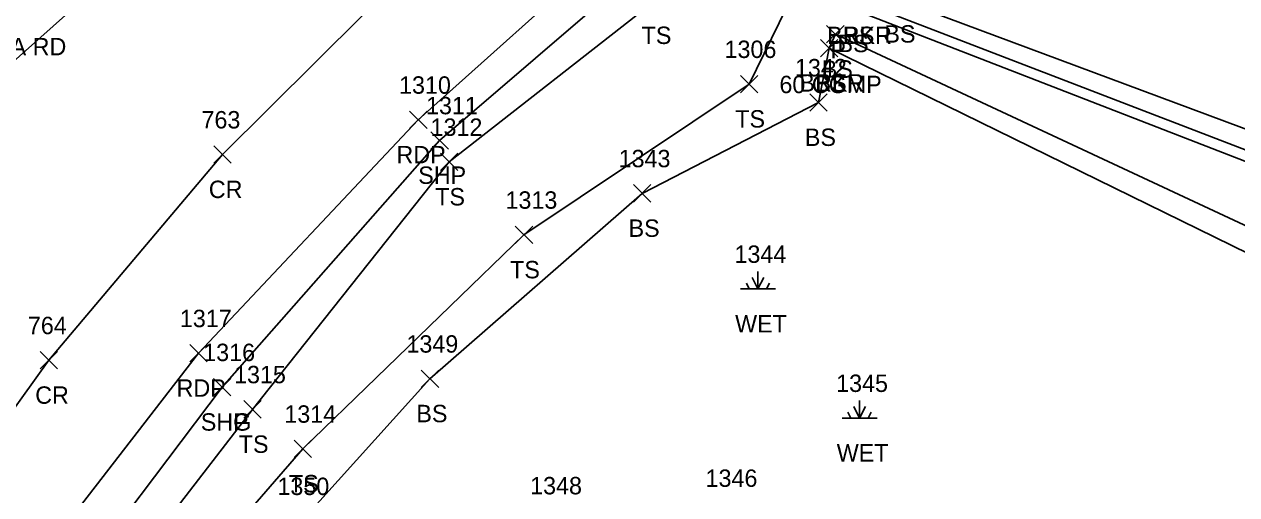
# Model space of a CAD drawing. Extents: x 1678863 to 1683592, y 407783 to 418211.
# Drawn here: x 1681370 to 1681509.2, y 417600 to 417654.1 of the extents above; entities that cross this region are included whole.
import ezdxf

# ---------------------------------------------------------------- set-up
doc = ezdxf.new("R2010")
doc.units = 0
for name, color, linetype in [('D_A', 7, 'Continuous'), ('D_C', 7, 'Continuous'), ('L_A', 7, 'Continuous'), ('L_I', 7, 'Continuous'), ('L_TIC', 7, 'Continuous'), ('LAWE', 7, 'Continuous'), ('LELB', 7, 'Continuous'), ('LWET', 7, 'Continuous'), ('P_A', 7, 'Continuous'), ('P_I', 7, 'Continuous'), ('P_TIC', 7, 'Continuous'), ('PET', 7, 'Continuous'), ('PRC', 7, 'Continuous'), ('PSP', 7, 'Continuous'), ('PSU', 7, 'Continuous'), ('S_C', 7, 'Continuous')]:
    doc.layers.add(name, color=color, linetype=linetype)

msp = doc.modelspace()

# ---------------------------------------------------------------- linework, layer by layer
at = {"layer": 'L_TIC'}
for points in [[(1681462.15, 417651.96), (1681464.15, 417653.96)], [(1681464.15, 417651.96), (1681462.15, 417653.96)], [(1681461.43, 417650.37), (1681463.43, 417652.37)], [(1681463.43, 417650.37), (1681461.43, 417652.37)], [(1681461.43, 417650.37), (1681463.43, 417652.37)], [(1681463.43, 417650.37), (1681461.43, 417652.37)], [(1681452.25, 417646.23), (1681454.25, 417648.23)], [(1681454.25, 417646.23), (1681452.25, 417648.23)], [(1681460.2, 417644.12), (1681462.2, 417646.12)], [(1681462.2, 417644.12), (1681460.2, 417646.12)], [(1681417.8, 417637.28), (1681419.8, 417639.28)], [(1681419.8, 417637.28), (1681417.8, 417639.28)], [(1681439.97, 417633.67), (1681441.97, 417635.67)], [(1681441.97, 417633.67), (1681439.97, 417635.67)], [(1681426.4, 417628.9), (1681428.4, 417630.9)], [(1681428.4, 417628.9), (1681426.4, 417630.9)], [(1681415.61, 417612.36), (1681417.61, 417614.36)], [(1681417.61, 417612.36), (1681415.61, 417614.36)], [(1681395.25, 417608.84), (1681397.25, 417610.84)], [(1681397.25, 417608.84), (1681395.25, 417610.84)], [(1681401.01, 417604.3), (1681403.01, 417606.3)], [(1681403.01, 417604.3), (1681401.01, 417606.3)]]:
    msp.add_lwpolyline(points, dxfattribs=at)
at = {"layer": 'LAWE'}
for points in [[(1681465.62, 417656.83), (1681522.57, 417634.93)], [(1681512.5, 417626.79), (1681462.43, 417651.37)]]:
    msp.add_lwpolyline(points, dxfattribs=at)
at = {"layer": 'LELB'}
for points in [[(1681796.83, 417719.62), (1681771.96, 417731.49), (1681738.51, 417735.4), (1681716.37, 417737.97), (1681689.69, 417738.1), (1681670.92, 417739.45), (1681641.28, 417738.27), (1681615.34, 417736.3), (1681587.6, 417729.49), (1681573.06, 417726.31), (1681546.23, 417716.69), (1681516.15, 417705.35), (1681498.61, 417696.44), (1681487.93, 417690.6), (1681468.95, 417668.73), (1681466.95, 417659.53), (1681465.62, 417656.83), (1681464.96, 417655.9), (1681522.1, 417633.75)], [(1681498.61, 417696.44), (1681488.49, 417689.59), (1681470.5, 417667.93), (1681470.34, 417657), (1681526.43, 417636.05)], [(1681470.09, 417678.47), (1681464.4, 417670.04), (1681442.5, 417656.84), (1681418.8, 417638.28), (1681396.25, 417609.84), (1681377.64, 417585.67), (1681362.85, 417559.02), (1681354.87, 417537.53), (1681350.31, 417518.5), (1681333.78, 417479.58), (1681327.15, 417445.09), (1681330.3, 417432.34), (1681342.9, 417438.3)], [(1681464.4, 417670.04), (1681453.25, 417647.23), (1681427.4, 417629.9), (1681402.01, 417605.3), (1681382.27, 417582.49), (1681366.31, 417557.24), (1681358.18, 417536.2), (1681350.31, 417518.5)], [(1681514.14, 417629.13), (1681463.15, 417652.96), (1681462.43, 417651.37), (1681461.2, 417645.12), (1681440.97, 417634.67), (1681416.61, 417613.36), (1681401.88, 417596.99), (1681391.04, 417583.9), (1681379.09, 417569.9), (1681365.42, 417533.88), (1681357.51, 417515.13), (1681342.6, 417475.25), (1681334.7, 417445.19), (1681340.6, 417441.44)]]:
    msp.add_lwpolyline(points, dxfattribs=at)
at = {"layer": 'LWET'}
for p, q in [((1681454.26, 417623.68), (1681453.6, 417625.01)), ((1681454.26, 417623.68), (1681454.26, 417625.68)), ((1681454.26, 417623.68), (1681454.93, 417625.01)), ((1681456.26, 417623.68), (1681452.26, 417623.68)), ((1681453.26, 417623.68), (1681452.93, 417624.34)), ((1681455.26, 417623.68), (1681455.6, 417624.34)), ((1681465.93, 417608.84), (1681465.93, 417610.84)), ((1681464.93, 417608.84), (1681464.6, 417609.51)), ((1681465.93, 417608.84), (1681465.26, 417610.18)), ((1681465.93, 417608.84), (1681466.6, 417610.18)), ((1681466.93, 417608.84), (1681467.26, 417609.51)), ((1681467.93, 417608.84), (1681463.93, 417608.84))]:
    msp.add_line(p, q, dxfattribs=at)
at = {"layer": 'P_TIC'}
for points in [[(1681414.27, 417642.12), (1681416.27, 417644.12)], [(1681416.27, 417642.12), (1681414.27, 417644.12)], [(1681416.72, 417639.76), (1681418.72, 417641.76)], [(1681418.72, 417639.76), (1681416.72, 417641.76)], [(1681391.79, 417638.13), (1681393.79, 417640.13)], [(1681393.79, 417638.13), (1681391.79, 417640.13)], [(1681371.86, 417614.48), (1681373.86, 417616.48)], [(1681373.86, 417614.48), (1681371.86, 417616.48)], [(1681389.03, 417615.29), (1681391.03, 417617.29)], [(1681391.03, 417615.29), (1681389.03, 417617.29)], [(1681391.76, 417611.39), (1681393.76, 417613.39)], [(1681393.76, 417611.39), (1681391.76, 417613.39)], [(1681391.76, 417611.39), (1681393.76, 417613.39)], [(1681393.76, 417611.39), (1681391.76, 417613.39)]]:
    msp.add_lwpolyline(points, dxfattribs=at)
at = {"layer": 'PET'}
msp.add_lwpolyline([(1681690.63, 417744.78), (1681670.87, 417745.33), (1681641.84, 417743.06), (1681615.24, 417740.75), (1681586.04, 417734.44), (1681571.71, 417731.87), (1681544.31, 417723.63), (1681517.23, 417711.83), (1681495.67, 417702.4), (1681484.34, 417696.04), (1681457.74, 417677.97), (1681437.33, 417662.92), (1681415.27, 417643.12), (1681390.03, 417616.29), (1681370.5, 417590.97), (1681353.64, 417562.95), (1681343.43, 417542.94), (1681335.68, 417524.63), (1681321.93, 417483.7), (1681311.58, 417442.86), (1681297.8, 417389.4), (1681289.83, 417351.74), (1681280.09, 417307.99)], dxfattribs=at)
at = {"layer": 'PRC'}
for points in [[(1681689.28, 417758.12), (1681644.72, 417757.55), (1681604.93, 417753.08), (1681563.91, 417744.25), (1681526.24, 417731.47), (1681503.63, 417720.81), (1681486.3, 417712.13), (1681462.37, 417697.78), (1681439.98, 417682.26), (1681419.65, 417665.87), (1681392.79, 417639.13), (1681372.86, 417615.48), (1681356.04, 417592.08), (1681338.97, 417563.39), (1681323.96, 417530.56), (1681315.3, 417508.31), (1681305.4, 417475.77), (1681297.72, 417448.3), (1681287.9, 417409.62), (1681275.84, 417355.43), (1681267.02, 417318.48), (1681254.6, 417262.47)], [(1681416.34, 417690.08), (1681389.53, 417668.36), (1681365.91, 417647.3)]]:
    msp.add_lwpolyline(points, dxfattribs=at)
at = {"layer": 'PSP'}
msp.add_lwpolyline([(1681517.23, 417711.83), (1681517.23, 417709.09), (1681497.35, 417699), (1681486.85, 417691.84), (1681460.41, 417674.5), (1681439.74, 417659.73), (1681417.72, 417640.76), (1681392.76, 417612.39)], dxfattribs=at)
at = {"layer": 'PSU'}
msp.add_lwpolyline([(1681392.76, 417612.39), (1681374.06, 417587.57), (1681359.92, 417560.37), (1681351.09, 417539.51), (1681344.77, 417521.35), (1681329.76, 417481.79), (1681321.81, 417446.03), (1681325.96, 417428.12)], dxfattribs=at)

# ---------------------------------------------------------------- texts
at = {"layer": 'D_A'}
msp.add_text('P', height=2, dxfattribs=at).set_placement((1681462.59, 417650.19))
at = {"layer": 'D_C'}
msp.add_text('60 CGMP', height=2, dxfattribs=at).set_placement((1681456.73, 417646.19))
at = {"layer": 'L_A'}
for s, p in [('TS', (1681440.91, 417651.84)), ('BRKR', (1681462.21, 417651.83)), ('BS', (1681464.06, 417651.83)), ('BS', (1681468.78, 417652)), ('BS', (1681463.4, 417650.9)), ('BS', (1681461.59, 417647.96)), ('BRKR', (1681459.02, 417646.37)), ('BS', (1681460.88, 417646.37)), ('TS', (1681451.66, 417642.23)), ('BS', (1681459.65, 417640.12)), ('TS', (1681417.21, 417633.28)), ('BS', (1681439.41, 417629.67)), ('TS', (1681425.81, 417624.9)), ('WET', (1681451.64, 417618.68)), ('BS', (1681415.05, 417608.36)), ('TS', (1681394.66, 417604.84)), ('WET', (1681463.31, 417603.84)), ('TS', (1681400.42, 417600.3))]:
    msp.add_text(s, height=2, dxfattribs=at).set_placement(p)
at = {"layer": 'L_I'}
for s, p in [('1306', (1681450.43, 417650.23)), ('1342', (1681458.51, 417648.12)), ('1312', (1681416.68, 417641.28)), ('1343', (1681438.27, 417637.67)), ('1313', (1681425.28, 417632.9)), ('1344', (1681451.57, 417626.68)), ('1349', (1681413.91, 417616.36)), ('1315', (1681394.12, 417612.84)), ('1345', (1681463.24, 417611.84)), ('1314', (1681399.89, 417608.3)), ('1346', (1681448.25, 417600.93)), ('1350', (1681399.1, 417599.99)), ('1348', (1681428.11, 417600.07))]:
    msp.add_text(s, height=2, dxfattribs=at).set_placement(p)
at = {"layer": 'P_A'}
for s, p in [('RDP', (1681412.76, 417638.12)), ('SHP', (1681415.26, 417635.76)), ('CR', (1681391.22, 417634.13)), ('CR', (1681371.29, 417610.48)), ('RDP', (1681387.52, 417611.29)), ('SHP', (1681390.3, 417607.39)), ('SHG', (1681390.3, 417607.39))]:
    msp.add_text(s, height=2, dxfattribs=at).set_placement(p)
at = {"layer": 'P_I'}
for s, p in [('1310', (1681413.06, 417646.12)), ('1311', (1681416.16, 417643.76)), ('763', (1681390.38, 417642.13)), ('764', (1681370.45, 417618.48)), ('1317', (1681387.9, 417619.29)), ('1316', (1681390.58, 417615.39)), ('1316', (1681390.58, 417615.39))]:
    msp.add_text(s, height=2, dxfattribs=at).set_placement(p)
at = {"layer": 'S_C'}
msp.add_text('STOP/NORTH HARTLAND RD/VA RD', height=2, dxfattribs=at).set_placement((1681328.65, 417650.54))

doc.saveas('drawing.dxf')
